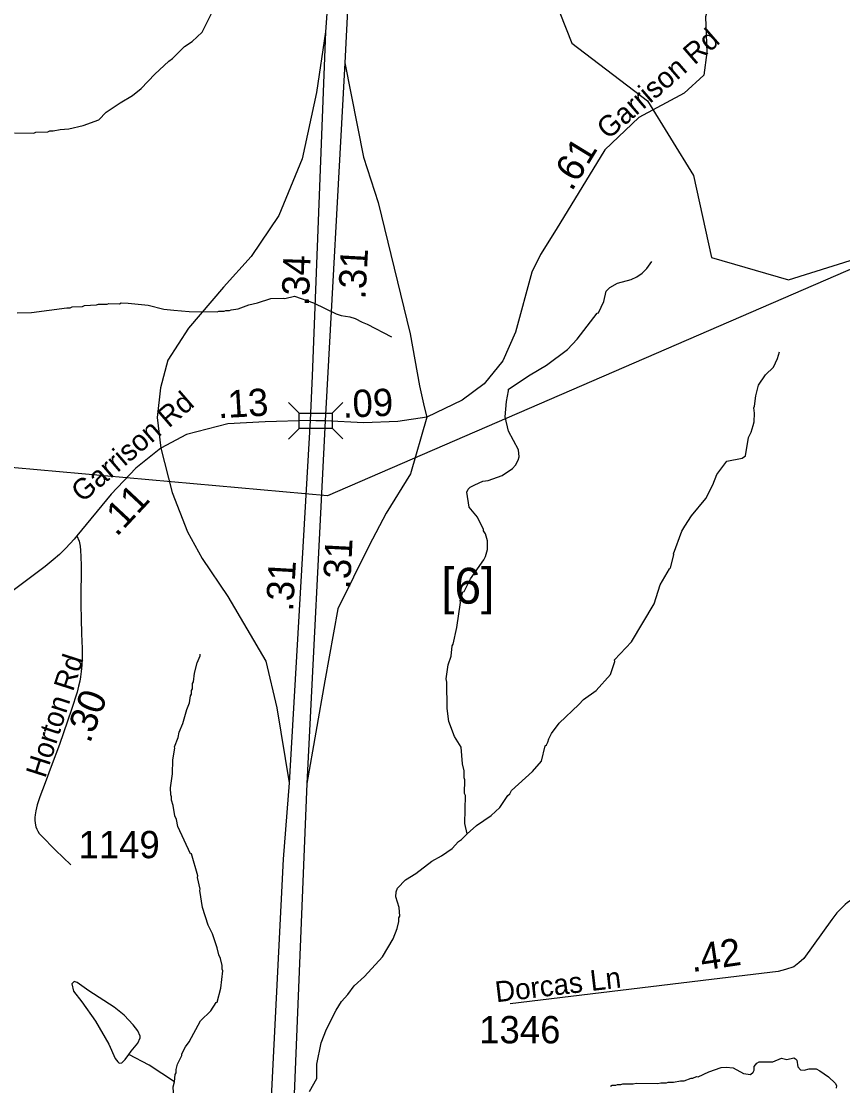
# Model space of a CAD drawing. Extents: x 1383679 to 1536984, y 460658 to 651027.
# Drawn here: x 1410458 to 1414216, y 527214 to 532086 of the extents above; entities that cross this region are included whole.
import ezdxf

# ---------------------------------------------------------------- set-up
doc = ezdxf.new("R2010")
doc.units = 0
for name, color, linetype in [('Default', 7, 'Continuous'), ('Exist Hydrographic Misc Water Feature', 7, 'Continuous'), ('Exist Road Primary Interstate Divided Center Attributed', 7, 'Continuous'), ('Exist Road Primary Interstate Shield CELL', 7, 'Continuous'), ('Exist Road Secondary Mileage Hundredths English Label', 7, 'Continuous'), ('Exist Road Secondary Structure Standard Bridge CELL', 7, 'Continuous'), ('Exist Road Secondary Type 51 Attributed', 7, 'Continuous'), ('Exist Road Secondary Type 51 Label', 7, 'Continuous'), ('Exist Road Secondary Type 51 Number Label', 7, 'Continuous'), ('Exist Utilities Electrical Transmission Line', 7, 'Continuous')]:
    doc.layers.add(name, color=color, linetype=linetype)

msp = doc.modelspace()

# ---------------------------------------------------------------- linework, layer by layer
at = {"layer": 'Default'}
for points in [[(1414764.5, 531171.9), (1411859.6, 529913.4), (1409813.1, 530096.7), (1407949.8, 530585.7), (1404821, 531824.2), (1403093.1, 532358.2), (1400685.9, 532515.9)], [(1411850.1, 532038.1), (1411808.7, 531760.4), (1411742.5, 531456.6), (1411636.4, 531196.1), (1411509.5, 531008.9), (1411382.6, 530868.6), (1411222.3, 530681.5), (1411128.8, 530534.4), (1411095.4, 530407.5), (1411079.4, 530272.6), (1411095.8, 530131.8)], [(1411938.8, 531895.2), (1412023.3, 531463.4), (1412090.5, 531256.2), (1412237.4, 530654.7), (1412279.2, 530417.4), (1412301.3, 530320.5), (1412312.9, 530273.1)], [(1412312.9, 530273.1), (1412238.1, 530013.9), (1412126.8, 529833.7), (1412049.2, 529685.9), (1411906.6, 529397.1), (1411847.5, 529066.5), (1411764.1, 528596.8)], [(1411095.8, 530131.8), (1411148.7, 529929.5), (1411218.2, 529748.5), (1411285.6, 529627.3), (1411403.5, 529453.7), (1411576.3, 529157), (1411626.5, 528944.2), (1411684.1, 528600.2)]]:
    msp.add_lwpolyline(points, dxfattribs=at)
at = {"layer": 'Exist Hydrographic Misc Water Feature'}
for points in [[(1410427.6, 531575.6), (1410515.6, 531573.6), (1410523.7, 531577.5), (1410579.7, 531580.2), (1410587.8, 531584), (1410603.8, 531583.6), (1410636, 531590.9), (1410676.1, 531594), (1410740.4, 531608.6), (1410813, 531634.9), (1410845.8, 531670.2), (1410910.7, 531712.7), (1410967.4, 531745.4), (1411006.1, 531778.5), (1411069.6, 531843.1), (1411132.9, 531903.6), (1411149.2, 531915.3), (1411204.3, 531970), (1411239.9, 531992.6), (1411285.8, 532036.1), (1411346.4, 532158.7)], [(1412498.4, 528366.8), (1412487.5, 528414.7), (1412490.3, 528542.6), (1412486.5, 528550.7), (1412487.8, 528614.6), (1412484.1, 528622.7), (1412484.8, 528654.7), (1412477.4, 528686.8), (1412471, 528762.9), (1412440.2, 528811.6), (1412413.6, 528880.2), (1412407, 528940.3), (1412405.5, 529060.3), (1412401.8, 529076.4), (1412411.3, 529140.1), (1412424.1, 529179.8), (1412429.1, 529227.7), (1412433.3, 529235.6), (1412450.6, 529310.6), (1412467, 529426.1), (1412465.6, 529434.7), (1412478.5, 529474.5), (1412484.6, 529476.3), (1412513.8, 529533.6), (1412573.7, 529620.3), (1412582.1, 529636), (1412590.7, 529667.8), (1412591.6, 529707.8), (1412582.3, 529740), (1412572.6, 529754.2), (1412572.7, 529760.2), (1412546, 529816.8), (1412506.9, 529861.7), (1412496.4, 529929.8), (1412502, 529944.7), (1412511.7, 529954), (1412533.5, 529964.3), (1412569.5, 529980.2), (1412593.5, 529983.7), (1412658, 530006.2), (1412704.8, 530039.1), (1412719.1, 530054.8), (1412731.7, 530076.5), (1412736, 530092.4), (1412732.7, 530124.4), (1412686.4, 530209.4), (1412671.3, 530275.5), (1412677.4, 530345.6), (1412687.8, 530394), (1412686.6, 530401.4), (1412786.1, 530467.1), (1412861, 530511.4), (1412956.6, 530583.2), (1413001.7, 530630.2), (1413092.2, 530749.5), (1413098.3, 530751.9), (1413123.4, 530803.4), (1413134.5, 530851.1), (1413150.8, 530866.7), (1413185.3, 530887.9), (1413247.7, 530904.5), (1413273.9, 530915.9), (1413298.3, 530933.4), (1413320.8, 530954.8), (1413343.4, 530986.3)], [(1410439.1, 530751.1), (1410504.8, 530752.6), (1410666.3, 530774.6), (1410682.3, 530774.2), (1410690.4, 530778.1), (1410738.4, 530781), (1410746.5, 530784.8), (1410802.6, 530787.5), (1410810.7, 530791.4), (1410850.7, 530790.4), (1410858.8, 530794.3), (1410906.8, 530793.2), (1410914.9, 530797), (1410946.9, 530796.3), (1411038.6, 530786.2), (1411110.3, 530768.7), (1411156.1, 530763.3), (1411226.1, 530758), (1411354, 530755.2), (1411362.1, 530759), (1411386.1, 530758.5), (1411394.2, 530762.2), (1411410.2, 530761.9), (1411418.3, 530765.7), (1411450.4, 530769), (1411498.8, 530787.9), (1411539, 530797), (1411599.5, 530817.6), (1411655.4, 530818.4), (1411663.4, 530816.2), (1411708.3, 530828.4), (1411795.1, 530797.2), (1411898, 530746.9), (1411921.8, 530738.4), (1411961.7, 530733.5), (1411985.5, 530725), (1412017.1, 530708.3), (1412040.9, 530699.8), (1412151.8, 530641.3)], [(1412498.4, 528366.8), (1412541.4, 528405.5), (1412608.3, 528450), (1412647.2, 528487.1), (1412684.3, 528542.2), (1412692.5, 528550), (1412700.9, 528565.8), (1412796.8, 528651.6), (1412837.8, 528698.7), (1412855.3, 528770.3), (1412861.3, 528774.2), (1412867.7, 528786), (1412872, 528801.9), (1412884.5, 528825.6), (1412919.6, 528872.8), (1413009.4, 528958.8), (1413029.9, 528982.3), (1413088.9, 529022.9), (1413154.5, 529095.4), (1413173, 529155), (1413171.9, 529163), (1413249.7, 529245.2), (1413353.5, 529418.8), (1413381.4, 529506.1), (1413423.5, 529580.1), (1413429.1, 529585), (1413443.7, 529644), (1413442.5, 529648.7), (1413480.7, 529751.8), (1413493.2, 529775.5), (1413524.3, 529822.8), (1413590, 529901.3), (1413621.4, 529964.5), (1413640.4, 530012.1), (1413685.8, 530072.8), (1413756, 530085.5), (1413770.9, 530097.6), (1413785.8, 530181), (1413797.1, 530204.7), (1413806.1, 530235.5), (1413811.7, 530252.1), (1413812.5, 530292.1), (1413809, 530316.2), (1413813.2, 530324.1), (1413818.2, 530371.9), (1413831.2, 530419.6), (1413862.3, 530466.9), (1413899.1, 530502), (1413918, 530541.6), (1413926.6, 530573.4)], [(1411159.2, 527231.8), (1411162.3, 527265), (1411166.5, 527272.9), (1411166.8, 527288.9), (1411173.4, 527312.8), (1411192.2, 527352.3), (1411192.4, 527360.3), (1411209, 527391.9), (1411225.5, 527415.5), (1411277.6, 527510.3), (1411324.7, 527557.2), (1411349.5, 527594.7), (1411353.5, 527596.5), (1411370.9, 527660.2), (1411380.7, 527739.9), (1411376.9, 527748), (1411377.2, 527764), (1411369.9, 527796.1), (1411362.2, 527812.3), (1411354.9, 527844.5), (1411332.3, 527908.9), (1411313.2, 527949.3), (1411287, 528029.9), (1411275.1, 528107.3), (1411276.7, 528114.1), (1411264.4, 528167.6), (1411266, 528174.3), (1411236.2, 528274.9), (1411232.2, 528275), (1411174.9, 528400.3), (1411167.6, 528432.4), (1411159.9, 528448.5), (1411153.1, 528496.7), (1411145.6, 528520.8), (1411145.9, 528536.8), (1411142.1, 528544.9), (1411140.8, 528576.9), (1411149.5, 528641.3), (1411152, 528705.8), (1411160.3, 528758.8), (1411158.8, 528764.4), (1411175.8, 528808), (1411180.3, 528831.9), (1411197.1, 528871.5), (1411214.6, 528935.1), (1411227.2, 528966.8), (1411231.9, 528998.7), (1411236.1, 529006.6), (1411236.4, 529022.6), (1411240.6, 529030.5), (1411241.1, 529054.5), (1411245.3, 529062.4), (1411250.2, 529102.2), (1411263.2, 529149.9), (1411275.9, 529181.6), (1411276.1, 529189.6)], [(1411776.7, 527187.3), (1411810, 527246.5), (1411810.5, 527312.1), (1411829.6, 527410), (1411855, 527473.4), (1411898.8, 527560.3), (1411923.7, 527599.7), (1411952.5, 527631.1), (1411981.3, 527670.4), (1412028.2, 527713.4), (1412110.2, 527803.4), (1412160, 527886.3), (1412177, 527933.9), (1412185.7, 527965.7), (1412186.1, 527981.7), (1412190.2, 527989.6), (1412187.1, 528029.6), (1412172.2, 528078), (1412172.7, 528102), (1412179, 528117.8), (1412215.8, 528157), (1412262.5, 528185.9), (1412335.8, 528242.2), (1412380.9, 528266.5), (1412429, 528300.1), (1412457.7, 528331.4), (1412472, 528341.1), (1412498.4, 528366.8)], [(1410950.3, 527356.7), (1410960.6, 527371.5), (1410991.4, 527408.8), (1411001.9, 527432.6), (1411002, 527440.6), (1410990.7, 527464.8), (1410969.2, 527493.3), (1410928.1, 527536.2), (1410882.9, 527573.2), (1410766.5, 527647.8), (1410713.3, 527686.9), (1410699.5, 527691.2), (1410689.2, 527679.5), (1410696.5, 527647.3), (1410735.5, 527598.4), (1410797.5, 527509.1), (1410859.2, 527403.7), (1410887.8, 527339.2), (1410899.5, 527322.9), (1410905.4, 527316.8), (1410917.5, 527318.5), (1410933.8, 527334.1), (1410950.3, 527356.7)], [(1411159.2, 527231.8), (1411043.3, 527307.7), (1410950.3, 527356.7)], [(1413153.5, 527212.3), (1413161.6, 527216.1), (1413177.6, 527215.7), (1413185.7, 527219.6), (1413201.7, 527219.2), (1413209.8, 527223), (1413257.8, 527221.9), (1413271.9, 527225.6), (1413369.9, 527223.4), (1413383.9, 527227.1), (1413410, 527226.5), (1413418.1, 527230.3), (1413442.1, 527229.8), (1413474.2, 527237), (1413490.2, 527236.7), (1413522.4, 527248), (1413530.4, 527247.8), (1413546.6, 527255.4), (1413554.6, 527255.2), (1413603.1, 527278.2), (1413659.5, 527296.9), (1413683.6, 527298.3), (1413715.5, 527295.6), (1413763, 527270.6), (1413794.8, 527265.9), (1413807.2, 527275.5), (1413811.4, 527285.4), (1413811.7, 527301.4), (1413824, 527317.2), (1413834.1, 527322.9), (1413896.1, 527323.5), (1413936.5, 527340.6), (1413960.4, 527334.1), (1413992.6, 527341.4), (1414000.5, 527337.2), (1414006.4, 527331.1), (1414011.7, 527301), (1414023.4, 527286.7), (1414039.4, 527284.4), (1414063.5, 527291.8), (1414095.6, 527291.1), (1414111.3, 527282.7), (1414150.7, 527253.9), (1414182.1, 527225.1), (1414187.8, 527215.1), (1414185.6, 527203.1)], [(1411168.2, 526844.7), (1411162.3, 526895.2), (1411164.4, 526901.1), (1411164.7, 527009.1), (1411157.6, 527045.6), (1411153.7, 527094.2), (1411156.3, 527157.2), (1411153.1, 527209.3), (1411159.2, 527231.8)]]:
    msp.add_lwpolyline(points, dxfattribs=at)
at = {"layer": 'Exist Road Primary Interstate Divided Center Attributed'}
for points in [[(1412006, 534779.5), (1411888.8, 532593), (1411850.1, 532038.1)], [(1412083.9, 534781.3), (1411974.6, 532610.1), (1411961.6, 532349.8), (1411938.8, 531895.2)], [(1411850.1, 532038.1), (1411788.3, 530462.7), (1411779.9, 530259.2)], [(1411938.8, 531895.2), (1411848.6, 530256.3)], [(1411779.9, 530259.2), (1411684.1, 528600.2)], [(1411848.6, 530256.3), (1411764.1, 528596.8)], [(1411684.1, 528600.2), (1411656.8, 528250.3), (1411516.7, 525493.8), (1411470, 524037.8), (1411488.7, 523756.8), (1411521.1, 523538.3), (1411563.4, 523361.6)], [(1411764.1, 528596.8), (1411703.1, 527099.8), (1411625.8, 525925.1), (1411596.8, 525200.5), (1411549.9, 524307.2), (1411562.8, 523797.8), (1411604.4, 523541.5), (1411631.8, 523359)]]:
    msp.add_lwpolyline(points, dxfattribs=at)
at = {"layer": 'Exist Road Secondary Structure Standard Bridge CELL'}
for p, q in [((1411680.9, 530341.1), (1411729.7, 530292.3)), ((1411880.8, 530292), (1411929.6, 530340.8)), ((1411680.9, 530173), (1411729.7, 530221.7)), ((1411880.8, 530223), (1411929.6, 530174.2))]:
    msp.add_line(p, q, dxfattribs=at)
msp.add_lwpolyline([(1411729.7, 530292.3), (1411880.8, 530292.3), (1411880.8, 530221.7), (1411729.7, 530221.7)], close=True, dxfattribs=at)
at = {"layer": 'Exist Road Secondary Type 51 Attributed'}
for points in [[(1414244.7, 532593.3), (1413758.6, 532359.2), (1413624.9, 532240.2), (1413587.8, 532106.4), (1413595.2, 531942.9), (1413580.3, 531838.8), (1413491.2, 531757.1), (1413283.3, 531645.5), (1413127.3, 531496.9), (1412904.5, 531132.6), (1412833.4, 531018), (1412793.5, 530938), (1412719.2, 530662.4), (1412661.4, 530532.2), (1412575.2, 530426.6), (1412475, 530351), (1412312.9, 530273.1)], [(1411779.9, 530259.2), (1411573.7, 530253), (1411403.5, 530243.1), (1411213.6, 530194), (1411095.8, 530131.8)], [(1411848.6, 530256.3), (1411806.1, 530256.3), (1411779.9, 530259.2)], [(1412312.9, 530273.1), (1412180.3, 530254.1), (1412024.1, 530247.2), (1411848.6, 530256.3)], [(1411095.8, 530131.8), (1410981.3, 530040.1), (1410869.6, 529920.9), (1410712.1, 529731.1)], [(1410712.1, 529731.1), (1410699.8, 529716), (1410662.3, 529674.8), (1410632.6, 529645.7), (1410604, 529620.1), (1410567.9, 529590.5), (1410414.4, 529475.6)], [(1410712.1, 529731.1), (1410722.7, 529707), (1410727.5, 529682.9), (1410728.8, 529663.4), (1410730.4, 529635.4), (1410731.5, 529594), (1410731.3, 529546.3), (1410731.1, 529483), (1410730.6, 529414.5), (1410731.9, 529351), (1410733.2, 529281.7), (1410736.2, 529215.3), (1410736.7, 529174.9), (1410734.7, 529138.4), (1410732.4, 529109.5), (1410728.4, 529085.5), (1410725.1, 529066), (1410719.8, 529041.9), (1410713, 529015.8), (1410687.4, 528935.3), (1410632.6, 528775.2), (1410594.6, 528674.3), (1410567.7, 528599.8), (1410542.7, 528535.5), (1410536.5, 528517.6), (1410530.7, 528498.9), (1410524.3, 528471.8), (1410521.2, 528453.6), (1410520.3, 528441.1), (1410520.4, 528428.2), (1410521.5, 528416.5), (1410523.6, 528406.2), (1410525, 528398.6), (1410529.2, 528387.9), (1410533.7, 528378.4), (1410540, 528368.8), (1410548.4, 528359.9), (1410613.9, 528292.4), (1410684.1, 528224.4)], [(1414730.8, 528146.1), (1414679.5, 528127.9), (1414330.1, 528092.6), (1414314.2, 528087.4), (1414297.4, 528081.2), (1414249.8, 528060), (1414237.6, 528052), (1414228, 528044.1), (1414208.8, 528025.5), (1414190, 528005), (1414165.9, 527974.5), (1414037.9, 527796.5), (1414015.4, 527776.7), (1413992, 527758.7), (1413955.2, 527745.2), (1413920.6, 527736.7), (1413882.6, 527732), (1413615.5, 527699.8), (1412694.3, 527588.8)]]:
    msp.add_lwpolyline(points, dxfattribs=at)
at = {"layer": 'Exist Utilities Electrical Transmission Line'}
msp.add_lwpolyline([(1409953.1, 537808.5), (1410293, 537285.4), (1410392.6, 537109.1), (1410533.3, 536972.6), (1410720.8, 536810.6), (1410814.6, 536730.9), (1410955.2, 536446.6), (1410961.1, 536349.9), (1410937.7, 536219.2), (1410978.7, 536150.9), (1411113.5, 535906.4), (1411213.1, 535798.4), (1411447.5, 535622.1), (1412232.9, 535084.7), (1412150.8, 534254.5), (1412291.5, 533137.1), (1412695.9, 532696.4), (1412977.2, 531985.5), (1413323, 531721.1), (1413534, 531379.9), (1413616, 531004.6), (1413967.7, 530902.2), (1414659.2, 531118.3)], dxfattribs=at)

# ---------------------------------------------------------------- texts
at = {"layer": 'Exist Road Primary Interstate Shield CELL'}
msp.add_text('[6]', height=164.04, dxfattribs=at).set_placement((1412378.8, 529420.2))
at = {"layer": 'Exist Road Secondary Mileage Hundredths English Label'}
for s, rotation, p in [('.61', 58.5479, (1412976.5, 531303.5)), ('.31', 86.8494, (1412032.1, 530811.6)), ('.34', 87.7557, (1411773.1, 530781.1)), ('.13', 3.3045, (1411359.4, 530268.4)), ('.09', 2.5386, (1411929.9, 530270.7)), ('.11', 46.8697, (1410893.8, 529723.3)), ('.31', 87.0836, (1411962.2, 529484.4)), ('.31', 86.6944, (1411701.5, 529382.9)), ('.30', 69.3802, (1410771.9, 528777.4)), ('.42', 8.4499, (1413527.7, 527733.6))]:
    msp.add_text(s, height=125, rotation=rotation, dxfattribs=at).set_placement(p)
at = {"layer": 'Exist Road Secondary Type 51 Label'}
for s, rotation, p in [('Garrison Rd', 40.8362, (1413142.5, 531541.2)), ('Garrison Rd', 40.8362, (1410737.6, 529879.8)), ('Horton Rd', 72.198, (1410567.2, 528618)), ('Dorcas Ln', 6.7618, (1412631.5, 527595.5))]:
    msp.add_text(s, height=95, rotation=rotation, dxfattribs=at).set_placement(p)
at = {"layer": 'Exist Road Secondary Type 51 Number Label'}
for s, p in [('1149', (1410719.4, 528255.2)), ('1346', (1412552.9, 527407.9))]:
    msp.add_text(s, height=125, dxfattribs=at).set_placement(p)

doc.saveas('drawing.dxf')
